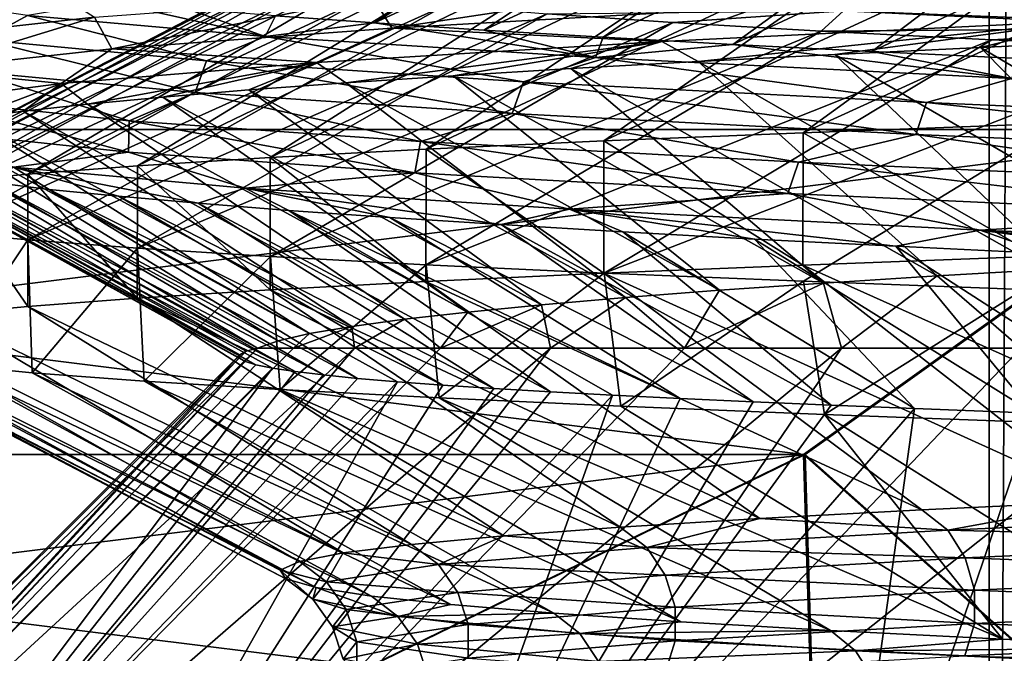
# Model space of a CAD drawing. Header units: metres. Extents: x -206 to 75, y -104 to 104.
# Tile 489 of 656: x -12.77 to -10.52, y -66.2 to -64.75. Entities that reach past the tile are written whole.
import ezdxf

# ---------------------------------------------------------------- set-up
doc = ezdxf.new("R2010")
doc.units = ezdxf.units.M
doc.layers.add('solid_01_1-CONSUMER_THERM_B_125288', color=7, linetype='CONTINUOUS')

msp = doc.modelspace()

# ---------------------------------------------------------------- linework, layer by layer
at = {"layer": 'solid_01_1-CONSUMER_THERM_B_125288'}
for points in [[(-27.776106, 66.214066), (28.050987, 67.836098), (-27.757145, -66.232315)], [(28.050987, 67.836098), (-27.757065, -66.785934), (-27.757145, -66.232315)], [(28.050987, 67.836098), (27.851068, 67.319839), (-27.757065, -66.785934)], [(27.851068, 67.319839), (27.74942, 66.775635), (-27.757065, -66.785934)], [(27.74942, 66.775635), (-28.058632, -67.846397), (-27.858715, -67.330139)], [(27.74942, 66.775635), (27.749498, 66.222015), (-28.058632, -67.846397)], [(27.74942, 66.775635), (-27.858715, -67.330139), (-27.757065, -66.785934)], [(27.749498, 66.222015), (27.768459, -66.224365), (-28.058632, -67.846397)], [(-18.213459, -45.817539, 1.5), (-19.476553, -45.904934, 1.5), (69.506912, -74.995201, 1.5)], [(37.092922, -58.218811, 1.5), (-18.213459, -45.817539, 1.5), (69.506912, -74.995201, 1.5)], [(-19.476553, -45.904934, 1.5), (-20.110367, -46.015713, 1.5), (69.506912, -74.995201, 1.5)], [(-20.110367, -46.015713, 1.5), (-20.738798, -46.171688, 1.5), (69.506912, -74.995201, 1.5)], [(-20.738798, -46.171688, 1.5), (-21.356617, -46.372227, 1.5), (69.506912, -74.995201, 1.5)], [(-21.356617, -46.372227, 1.5), (-21.958729, -46.615906, 1.5), (69.506912, -74.995201, 1.5)], [(-21.958729, -46.615906, 1.5), (-22.540312, -46.900536, 1.5), (69.506912, -74.995201, 1.5)], [(-22.540312, -46.900536, 1.5), (-23.096958, -47.223244, 1.5), (69.506912, -74.995201, 1.5)], [(-23.096958, -47.223244, 1.5), (-24.120508, -47.968487, 1.5), (69.506912, -74.995201, 1.5)], [(-24.120508, -47.968487, 1.5), (-33.833458, -56.120991, 1.5), (69.506912, -74.995201, 1.5)], [(-16.914755, -50.999844, 22.799248), (-9.934341, -50.99984, 10.704712), (-9.934357, -65.000008, 10.704728)], [(-16.914755, -50.999844, 22.799248), (-9.934357, -65.000008, 10.704728), (-16.914745, -65.000008, 22.799221)], [(-16.914244, -65.000008, 26.205753), (-9.930285, -50.99984, 38.29821), (-16.914253, -50.999844, 26.205725)], [(-16.914244, -65.000008, 26.205753), (-9.930301, -65.000008, 38.298191), (-9.930285, -50.99984, 38.29821)], [(-10.55, -72, 24.5), (-10.55, -53.385639, 24.5), (-10.451737, -53.385639, 25.936554)], [(-10.451715, -72, 23.063284), (-10.451737, -53.385639, 23.063446), (-10.55, -53.385639, 24.5)], [(-10.55, -72, 24.5), (-10.451715, -72, 23.063284), (-10.55, -53.385639, 24.5)], [(-10.451713, -72, 25.936741), (-10.55, -72, 24.5), (-10.451737, -53.385639, 25.936554)], [(-33.833458, -56.120991, 1.5), (-35.386375, -57.270309, 1.5), (69.506912, -74.995201, 1.5)], [(-35.386375, -57.270309, 1.5), (-37.08342, -58.229198, 1.5), (69.506912, -74.995201, 1.5)], [(-37.08342, -58.229198, 1.5), (-37.97641, -58.629772, 1.5), (69.506912, -74.995201, 1.5)], [(-37.97641, -58.629772, 1.5), (-38.893284, -58.974602, 1.5), (69.506912, -74.995201, 1.5)], [(-38.893284, -58.974602, 1.5), (-39.829464, -59.261909, 1.5), (69.506912, -74.995201, 1.5)], [(-39.829464, -59.261909, 1.5), (-40.780582, -59.490482, 1.5), (69.506912, -74.995201, 1.5)], [(-40.780582, -59.490482, 1.5), (-42.714619, -59.769093, 1.5), (69.506912, -74.995201, 1.5)], [(-45.645618, -59.735092, 1.5), (-65.493088, -75.014526, 1.5), (69.506912, -74.995201, 1.5)], [(-44.669605, -59.806938, 1.5), (-45.645618, -59.735092, 1.5), (69.506912, -74.995201, 1.5)], [(-42.714619, -59.769093, 1.5), (-44.669605, -59.806938, 1.5), (69.506912, -74.995201, 1.5)], [(-12.183016, -64.739456, 19.656694), (-11.956673, -64.755753, 19.123144), (-11.279807, -64.32531, 19.722046)], [(-11.956673, -64.755753, 19.123144), (-11.055564, -64.341957, 19.223885), (-11.279807, -64.32531, 19.722046)], [(-11.956673, -64.755753, 19.123144), (-11.706681, -64.772102, 18.599499), (-11.055564, -64.341957, 19.223885)], [(-11.706681, -64.772102, 18.599499), (-10.809335, -64.358543, 18.736219), (-11.055564, -64.341957, 19.223885)], [(-11.706681, -64.772102, 18.599499), (-11.433378, -64.788483, 18.086515), (-10.809335, -64.358543, 18.736219)], [(-11.433378, -64.788483, 18.086515), (-10.541609, -64.375015, 18.260019), (-10.809335, -64.358543, 18.736219)], [(-11.433378, -64.788483, 18.086515), (-11.137064, -64.804855, 17.585009), (-10.541609, -64.375015, 18.260019)], [(-11.137064, -64.804855, 17.585009), (-10.25292, -64.391357, 17.796232), (-10.541609, -64.375015, 18.260019)], [(-11.137064, -64.804855, 17.585009), (-10.818733, -64.821167, 17.096809), (-10.25292, -64.391357, 17.796232)], [(-10.818733, -64.821167, 17.096809), (-9.943841, -64.407547, 17.345779), (-10.25292, -64.391357, 17.796232)], [(-10.818733, -64.821167, 17.096809), (-10.47965, -64.837387, 16.623793), (-9.943841, -64.407547, 17.345779)], [(-9.775155, -64.458878, 31.756763), (-10.975793, -65.007141, 31.832937), (-10.472658, -64.988228, 32.535137)], [(-9.775155, -64.458878, 31.756763), (-10.248374, -64.47863, 31.071617), (-10.975793, -65.007141, 31.832937)], [(-10.248374, -64.47863, 31.071617), (-11.431878, -65.025925, 31.099405), (-10.975793, -65.007141, 31.832937)], [(-10.248374, -64.47863, 31.071617), (-10.673698, -64.498375, 30.356047), (-11.431878, -65.025925, 31.099405)], [(-10.673698, -64.498375, 30.356047), (-11.838749, -65.044708, 30.338152), (-11.431878, -65.025925, 31.099405)], [(-10.673698, -64.498375, 30.356047), (-11.048947, -64.51812, 29.613194), (-11.838749, -65.044708, 30.338152)], [(-11.048947, -64.51812, 29.613194), (-12.195124, -65.063667, 29.55163), (-11.838749, -65.044708, 30.338152)], [(-11.048947, -64.51812, 29.613194), (-11.372289, -64.537865, 28.846231), (-12.195124, -65.063667, 29.55163)], [(-11.372289, -64.537865, 28.846231), (-12.499412, -65.082695, 28.743195), (-12.195124, -65.063667, 29.55163)], [(-11.372289, -64.537865, 28.846231), (-11.642543, -64.55761, 28.05884), (-12.499412, -65.082695, 28.743195)], [(-11.858575, -64.577354, 27.254955), (-12.946313, -65.120422, 27.075457), (-12.750171, -65.101624, 27.916597)], [(-11.858575, -64.577354, 27.254955), (-12.019314, -64.597099, 26.438452), (-12.946313, -65.120422, 27.075457)], [(-11.642543, -64.55761, 28.05884), (-12.750171, -65.101624, 27.916597), (-12.499412, -65.082695, 28.743195)], [(-11.642543, -64.55761, 28.05884), (-11.858575, -64.577354, 27.254955), (-12.750171, -65.101624, 27.916597)], [(-12.019314, -64.597099, 26.438452), (-13.086965, -65.139183, 26.223761), (-12.946313, -65.120422, 27.075457)], [(-12.019314, -64.597099, 26.438452), (-12.123742, -64.616837, 25.612967), (-13.086965, -65.139183, 26.223761)], [(-12.123742, -64.616837, 25.612967), (-13.171712, -65.158134, 25.36371), (-13.086965, -65.139183, 26.223761)], [(-12.123742, -64.616837, 25.612967), (-12.171225, -64.636581, 24.78212), (-13.171712, -65.158134, 25.36371)], [(-12.171225, -64.636581, 24.78212), (-13.2, -65.176987, 24.5), (-13.171712, -65.158134, 25.36371)], [(-12.171225, -64.636581, 24.78212), (-12.161883, -64.656326, 23.949879), (-13.2, -65.176987, 24.5)], [(-12.161883, -64.656326, 23.949879), (-13.171736, -65.196129, 23.636644), (-13.2, -65.176987, 24.5)], [(-12.161883, -64.656326, 23.949879), (-12.095973, -64.676064, 23.120392), (-13.171736, -65.196129, 23.636644)], [(-11.916974, -64.767601, 30.228382), (-11.961585, -64.695259, 30.187523), (-11.127092, -64.647835, 31.686142)], [(-11.079096, -64.720253, 31.718685), (-11.916974, -64.767601, 30.228382), (-11.127092, -64.647835, 31.686142)], [(-12.095973, -64.676064, 23.120392), (-13.087011, -65.214958, 22.776592), (-13.171736, -65.196129, 23.636644)], [(-12.095973, -64.676064, 23.120392), (-11.97378, -64.695793, 22.297625), (-13.087011, -65.214958, 22.776592)], [(-13.022166, -64.790108, 26.933485), (-13.083109, -64.723656, 26.568638), (-12.701185, -64.675781, 28.256207)], [(-12.597567, -64.742683, 28.594593), (-13.022166, -64.790108, 26.933485), (-12.701185, -64.675781, 28.256207)], [(-10.315783, -64.750008, 32.705399), (-11.079096, -64.720253, 31.718685), (-10.056873, -64.672905, 33.08831)], [(-11.97378, -64.695793, 22.297625), (-12.946324, -65.233727, 21.924599), (-13.087011, -65.214958, 22.776592)], [(-12.852861, -64.794624, 21.410269), (-12.750525, -64.73893, 21.191118), (-13.072437, -64.690804, 22.891539)], [(-11.97378, -64.695793, 22.297625), (-11.795547, -64.715523, 21.48525), (-12.946324, -65.233727, 21.924599)], [(-12.750525, -64.73893, 21.191118), (-12.207048, -64.787064, 19.548649), (-12.56344, -64.707153, 20.751272)], [(-12.557716, -64.814949, 28.643373), (-12.597567, -64.742683, 28.594593), (-11.961585, -64.695259, 30.187523)], [(-12.207048, -64.787064, 19.548649), (-12.385469, -64.723267, 20.199659), (-12.56344, -64.707153, 20.751272)], [(-11.916974, -64.767601, 30.228382), (-12.557716, -64.814949, 28.643373), (-11.961585, -64.695259, 30.187523)], [(-10.020303, -64.704254, 17.77516), (-10.057866, -64.767647, 17.74995), (-10.883624, -64.728172, 19.183678)], [(-11.795547, -64.715523, 21.48525), (-12.750051, -65.252625, 21.082956), (-12.946324, -65.233727, 21.924599)], [(-11.795547, -64.715523, 21.48525), (-11.561915, -64.73526, 20.686859), (-12.750051, -65.252625, 21.082956)], [(-11.561915, -64.73526, 20.686859), (-12.499266, -65.27166, 20.256374), (-12.750051, -65.252625, 21.082956)], [(-11.561915, -64.73526, 20.686859), (-11.274357, -64.754997, 19.906216), (-12.499266, -65.27166, 20.256374)], [(-12.207048, -64.787064, 19.548649), (-12.183016, -64.739456, 19.656694), (-12.385469, -64.723267, 20.199659)], [(-11.298823, -64.798027, 31.284571), (-11.916974, -64.767601, 30.228382), (-11.079096, -64.720253, 31.718685)], [(-10.883624, -64.728172, 19.183678), (-11.274357, -64.754997, 19.906216), (-11.561915, -64.73526, 20.686859)], [(-10.315783, -64.750008, 32.705399), (-11.298823, -64.798027, 31.284571), (-11.079096, -64.720253, 31.718685)], [(-10.883624, -64.728172, 19.183678), (-10.934499, -64.774719, 19.147161), (-11.274357, -64.754997, 19.906216)], [(-10.883624, -64.728172, 19.183678), (-10.057866, -64.767647, 17.74995), (-10.934499, -64.774719, 19.147161)], [(-12.988532, -64.862305, 26.989622), (-13.022166, -64.790108, 26.933485), (-12.597567, -64.742683, 28.594593)], [(-12.557716, -64.814949, 28.643373), (-12.988532, -64.862305, 26.989622), (-12.597567, -64.742683, 28.594593)], [(-12.340952, -64.842499, 19.760839), (-12.750525, -64.73893, 21.191118), (-12.852861, -64.794624, 21.410269)], [(-12.340952, -64.842499, 19.760839), (-12.207048, -64.787064, 19.548649), (-12.750525, -64.73893, 21.191118)], [(-11.274357, -64.754997, 19.906216), (-12.194917, -65.290634, 19.44787), (-12.499266, -65.27166, 20.256374)], [(-12.207048, -64.787064, 19.548649), (-11.956673, -64.755753, 19.123144), (-12.183016, -64.739456, 19.656694)], [(-12.207048, -64.787064, 19.548649), (-11.450936, -64.83519, 17.991995), (-11.956673, -64.755753, 19.123144)], [(-11.274357, -64.754997, 19.906216), (-10.934499, -64.774719, 19.147161), (-12.194917, -65.290634, 19.44787)], [(-11.450936, -64.83519, 17.991995), (-11.706681, -64.772102, 18.599499), (-11.956673, -64.755753, 19.123144)], [(-10.315783, -64.750008, 32.705399), (-11.21571, -64.844185, 31.30784), (-11.298823, -64.798027, 31.284571)], [(-10.315783, -64.750008, 32.705399), (-10.902991, -64.82795, 31.798904), (-11.21571, -64.844185, 31.30784)], [(-10.315783, -64.750008, 32.705399), (-10.569786, -64.811676, 32.274307), (-10.902991, -64.82795, 31.798904)], [(-10.315783, -64.750008, 32.705399), (-10.216289, -64.795403, 32.733562), (-10.569786, -64.811676, 32.274307)], [(-12.089156, -64.846046, 29.74758), (-12.557716, -64.814949, 28.643373), (-11.916974, -64.767601, 30.228382)], [(-10.934499, -64.774719, 19.147161), (-11.838253, -65.309486, 18.660841), (-12.194917, -65.290634, 19.44787)], [(-11.298823, -64.798027, 31.284571), (-12.089156, -64.846046, 29.74758), (-11.916974, -64.767601, 30.228382)], [(-10.934499, -64.774719, 19.147161), (-10.543911, -64.794441, 18.413282), (-11.838253, -65.309486, 18.660841)], [(-11.450936, -64.83519, 17.991995), (-11.433378, -64.788483, 18.086515), (-11.706681, -64.772102, 18.599499)], [(-10.057866, -64.767647, 17.74995), (-10.543911, -64.794441, 18.413282), (-10.934499, -64.774719, 19.147161)], [(-10.057866, -64.767647, 17.74995), (-10.104017, -64.814163, 17.707928), (-10.543911, -64.794441, 18.413282)], [(-12.852861, -64.794624, 21.410269), (-12.879288, -64.867264, 21.409065), (-12.367074, -64.915131, 19.756376)], [(-12.340952, -64.842499, 19.760839), (-12.852861, -64.794624, 21.410269), (-12.367074, -64.915131, 19.756376)], [(-11.615914, -64.890373, 18.192932), (-12.207048, -64.787064, 19.548649), (-12.340952, -64.842499, 19.760839)], [(-11.615914, -64.890373, 18.192932), (-11.450936, -64.83519, 17.991995), (-12.207048, -64.787064, 19.548649)], [(-11.298823, -64.798027, 31.284571), (-12.022314, -64.892914, 29.753078), (-12.089156, -64.846046, 29.74758)], [(-11.298823, -64.798027, 31.284571), (-11.776437, -64.876663, 30.283125), (-12.022314, -64.892914, 29.753078)], [(-10.543911, -64.794441, 18.413282), (-11.431067, -65.328255, 17.899187), (-11.838253, -65.309486, 18.660841)], [(-11.298823, -64.798027, 31.284571), (-11.50713, -64.860413, 30.802195), (-11.776437, -64.876663, 30.283125)], [(-11.298823, -64.798027, 31.284571), (-11.21571, -64.844185, 31.30784), (-11.50713, -64.860413, 30.802195)], [(-11.450936, -64.83519, 17.991995), (-11.137064, -64.804855, 17.585009), (-11.433378, -64.788483, 18.086515)], [(-10.543911, -64.794441, 18.413282), (-10.104017, -64.814163, 17.707928), (-11.431067, -65.328255, 17.899187)], [(-9.762921, -65.286118, 31.899204), (-10.569786, -64.811676, 32.274307), (-10.216289, -64.795403, 32.733562)], [(-12.67348, -64.894073, 28.121428), (-12.988532, -64.862305, 26.989622), (-12.557716, -64.814949, 28.643373)], [(-12.089156, -64.846046, 29.74758), (-12.67348, -64.894073, 28.121428), (-12.557716, -64.814949, 28.643373)], [(-11.450936, -64.83519, 17.991995), (-10.498528, -64.883316, 16.546528), (-11.137064, -64.804855, 17.585009)], [(-10.104017, -64.814163, 17.707928), (-10.974688, -65.347122, 17.165409), (-11.431067, -65.328255, 17.899187)], [(-10.498528, -64.883316, 16.546528), (-10.818733, -64.821167, 17.096809), (-11.137064, -64.804855, 17.585009)], [(-10.104017, -64.814163, 17.707928), (-10.471517, -65.366142, 16.463375), (-10.974688, -65.347122, 17.165409)], [(-10.085701, -65.302467, 31.452805), (-10.902991, -64.82795, 31.798904), (-10.569786, -64.811676, 32.274307)], [(-10.498528, -64.883316, 16.546528), (-10.47965, -64.837387, 16.623793), (-10.818733, -64.821167, 17.096809)], [(-9.762921, -65.286118, 31.899204), (-10.085701, -65.302467, 31.452805), (-10.569786, -64.811676, 32.274307)], [(-12.089156, -64.846046, 29.74758), (-12.613488, -64.941628, 28.113087), (-12.67348, -64.894073, 28.121428)], [(-12.089156, -64.846046, 29.74758), (-12.441101, -64.925415, 28.667013), (-12.613488, -64.941628, 28.113087)], [(-12.089156, -64.846046, 29.74758), (-12.24404, -64.909172, 29.213837), (-12.441101, -64.925415, 28.667013)], [(-12.340952, -64.842499, 19.760839), (-12.367074, -64.915131, 19.756376), (-11.641323, -64.962997, 18.185274)], [(-11.615914, -64.890373, 18.192932), (-12.340952, -64.842499, 19.760839), (-11.641323, -64.962997, 18.185274)], [(-12.089156, -64.846046, 29.74758), (-12.022314, -64.892914, 29.753078), (-12.24404, -64.909172, 29.213837)], [(-10.693511, -64.938248, 16.731739), (-11.450936, -64.83519, 17.991995), (-11.615914, -64.890373, 18.192932)], [(-10.669469, -65.334991, 30.518747), (-11.50713, -64.860413, 30.802195), (-11.21571, -64.844185, 31.30784)], [(-10.693511, -64.938248, 16.731739), (-10.498528, -64.883316, 16.546528), (-11.450936, -64.83519, 17.991995)], [(-10.388088, -65.318741, 30.992342), (-11.21571, -64.844185, 31.30784), (-10.902991, -64.82795, 31.798904)], [(-10.388088, -65.318741, 30.992342), (-10.669469, -65.334991, 30.518747), (-11.21571, -64.844185, 31.30784)], [(-10.085701, -65.302467, 31.452805), (-10.388088, -65.318741, 30.992342), (-10.902991, -64.82795, 31.798904)], [(-12.67348, -64.894073, 28.121428), (-13.038634, -64.942093, 26.43314), (-12.988532, -64.862305, 26.989622)], [(-12.971678, -64.932381, 21.816969), (-12.517774, -64.979805, 20.163614), (-12.879288, -64.867264, 21.409065)], [(-12.517774, -64.979805, 20.163614), (-12.367074, -64.915131, 19.756376), (-12.879288, -64.867264, 21.409065)], [(-10.929274, -65.351311, 30.03298), (-11.776437, -64.876663, 30.283125), (-11.50713, -64.860413, 30.802195)], [(-10.669469, -65.334991, 30.518747), (-10.929274, -65.351311, 30.03298), (-11.50713, -64.860413, 30.802195)], [(-11.382096, -65.38427, 29.028885), (-12.24404, -64.909172, 29.213837), (-12.022314, -64.892914, 29.753078)], [(-11.166976, -65.367737, 29.536026), (-12.022314, -64.892914, 29.753078), (-11.776437, -64.876663, 30.283125)], [(-11.166976, -65.367737, 29.536026), (-11.382096, -65.38427, 29.028885), (-12.022314, -64.892914, 29.753078)], [(-10.929274, -65.351311, 30.03298), (-11.166976, -65.367737, 29.536026), (-11.776437, -64.876663, 30.283125)], [(-11.615914, -64.890373, 18.192932), (-11.641323, -64.962997, 18.185274), (-10.71781, -65.010872, 16.720993)], [(-10.693511, -64.938248, 16.731739), (-11.615914, -64.890373, 18.192932), (-10.71781, -65.010872, 16.720993)], [(-9.590255, -64.986122, 15.402191), (-10.498528, -64.883316, 16.546528), (-10.693511, -64.938248, 16.731739)], [(-12.67348, -64.894073, 28.121428), (-12.883583, -64.973938, 26.985649), (-13.038634, -64.942093, 26.43314)], [(-12.67348, -64.894073, 28.121428), (-12.761086, -64.957802, 27.552444), (-12.883583, -64.973938, 26.985649)], [(-12.67348, -64.894073, 28.121428), (-12.613488, -64.941628, 28.113087), (-12.761086, -64.957802, 27.552444)], [(-12.517774, -64.979805, 20.163614), (-11.851333, -65.027229, 18.583813), (-12.367074, -64.915131, 19.756376)], [(-11.5742, -65.400909, 28.512581), (-12.441101, -64.925415, 28.667013), (-12.24404, -64.909172, 29.213837)], [(-11.851333, -65.027229, 18.583813), (-11.641323, -64.962997, 18.185274), (-12.367074, -64.915131, 19.756376)], [(-11.382096, -65.38427, 29.028885), (-11.5742, -65.400909, 28.512581), (-12.24404, -64.909172, 29.213837)], [(-12.519802, -65.051704, 20.239141), (-12.517774, -64.979805, 20.163614), (-12.971678, -64.932381, 21.816969)], [(-12.963322, -65.004356, 21.889549), (-12.519802, -65.051704, 20.239141), (-12.971678, -64.932381, 21.816969)], [(-11.742896, -65.417587, 27.988167), (-12.613488, -64.941628, 28.113087), (-12.441101, -64.925415, 28.667013)], [(-11.5742, -65.400909, 28.512581), (-11.742896, -65.417587, 27.988167), (-12.441101, -64.925415, 28.667013)], [(-10.693511, -64.938248, 16.731739), (-10.71781, -65.010872, 16.720993), (-9.613075, -65.058739, 15.388506)], [(-9.590255, -64.986122, 15.402191), (-10.693511, -64.938248, 16.731739), (-9.613075, -65.058739, 15.388506)], [(-12.008754, -65.450729, 26.919247), (-12.883583, -64.973938, 26.985649), (-12.761086, -64.957802, 27.552444)], [(-11.887845, -65.434219, 27.456697), (-12.761086, -64.957802, 27.552444), (-12.613488, -64.941628, 28.113087)], [(-11.887845, -65.434219, 27.456697), (-12.008754, -65.450729, 26.919247), (-12.761086, -64.957802, 27.552444)], [(-11.742896, -65.417587, 27.988167), (-11.887845, -65.434219, 27.456697), (-12.613488, -64.941628, 28.113087)], [(-12.105424, -65.467033, 26.376604), (-12.980732, -64.990089, 26.413258), (-12.883583, -64.973938, 26.985649)], [(-12.008754, -65.450729, 26.919247), (-12.105424, -65.467033, 26.376604), (-12.883583, -64.973938, 26.985649)], [(-12.519802, -65.051704, 20.239141), (-11.864361, -65.09906, 18.660828), (-12.517774, -64.979805, 20.163614)], [(-11.864361, -65.09906, 18.660828), (-11.851333, -65.027229, 18.583813), (-12.517774, -64.979805, 20.163614)], [(-11.851333, -65.027229, 18.583813), (-10.986539, -65.074654, 17.102495), (-11.641323, -64.962997, 18.185274)], [(-10.986539, -65.074654, 17.102495), (-10.71781, -65.010872, 16.720993), (-11.641323, -64.962997, 18.185274)], [(-10.974968, -65.74382, 12.50773), (-16.914745, -65.000008, 22.799221), (-9.934357, -65.000008, 10.704728)], [(-15.874134, -65.743828, 20.996218), (-16.914745, -65.000008, 22.799221), (-10.974968, -65.74382, 12.50773)], [(-16.914244, -65.000008, 26.205753), (-15.873104, -65.743828, 28.00845), (-9.930301, -65.000008, 38.298191)], [(-15.873104, -65.743828, 28.00845), (-10.971442, -65.74382, 36.495495), (-9.930301, -65.000008, 38.298191)], [(-12.177416, -65.483414, 25.831722), (-13.052422, -65.006279, 25.836067), (-12.980732, -64.990089, 26.413258)], [(-12.105424, -65.467033, 26.376604), (-12.177416, -65.483414, 25.831722), (-12.980732, -64.990089, 26.413258)], [(-12.782616, -65.086159, 21.284737), (-12.519802, -65.051704, 20.239141), (-12.963322, -65.004356, 21.889549)], [(-10.47346, -65.291199, 32.534092), (-10.472658, -64.988228, 32.535137), (-10.975793, -65.007141, 31.832937)], [(-10.974968, -65.74382, 12.50773), (-9.934357, -65.000008, 10.704728), (-9.563209, -66.999992, 12.943786)], [(-9.55983, -66.999992, 36.05901), (-9.930301, -65.000008, 38.298191), (-10.971442, -65.74382, 36.495495)], [(-12.25077, -65.507095, 24.894474), (-13.118847, -65.038879, 24.67145), (-13.098511, -65.022537, 25.255108)], [(-12.224739, -65.499992, 25.286566), (-13.098511, -65.022537, 25.255108), (-13.052422, -65.006279, 25.836067)], [(-12.224739, -65.499992, 25.286566), (-12.25077, -65.507095, 24.894474), (-13.098511, -65.022537, 25.255108)], [(-12.177416, -65.483414, 25.831722), (-12.224739, -65.499992, 25.286566), (-13.052422, -65.006279, 25.836067)], [(-11.864361, -65.09906, 18.660828), (-11.010823, -65.146408, 17.179468), (-11.851333, -65.027229, 18.583813)], [(-11.010823, -65.146408, 17.179468), (-10.986539, -65.074654, 17.102495), (-11.851333, -65.027229, 18.583813)], [(-11.432165, -65.328781, 31.098909), (-11.431878, -65.025925, 31.099405), (-11.838749, -65.044708, 30.338152)], [(-10.976173, -65.310005, 31.832367), (-11.431878, -65.025925, 31.099405), (-11.432165, -65.328781, 31.098909)], [(-10.976173, -65.310005, 31.832367), (-10.975793, -65.007141, 31.832937), (-11.431878, -65.025925, 31.099405)], [(-10.986539, -65.074654, 17.102495), (-9.939478, -65.122078, 15.743948), (-10.71781, -65.010872, 16.720993)], [(-10.47346, -65.291199, 32.534092), (-10.975793, -65.007141, 31.832937), (-10.976173, -65.310005, 31.832367)], [(-9.939478, -65.122078, 15.743948), (-9.613075, -65.058739, 15.388506), (-10.71781, -65.010872, 16.720993)], [(-13.11333, -65.05526, 24.087013), (-13.118847, -65.038879, 24.67145), (-12.26515, -65.515129, 24.501802)], [(-12.25077, -65.507095, 24.894474), (-12.26515, -65.515129, 24.501802), (-13.118847, -65.038879, 24.67145)], [(-11.839279, -65.347664, 30.337078), (-11.838749, -65.044708, 30.338152), (-12.195124, -65.063667, 29.55163)], [(-11.432165, -65.328781, 31.098909), (-11.838749, -65.044708, 30.338152), (-11.839279, -65.347664, 30.337078)], [(-13.11333, -65.05526, 24.087013), (-12.26515, -65.515129, 24.501802), (-12.266069, -65.522614, 24.09848)], [(-13.11333, -65.05526, 24.087013), (-12.266069, -65.522614, 24.09848), (-12.253867, -65.530251, 23.695147)], [(-13.081964, -65.071663, 23.50341), (-13.11333, -65.05526, 24.087013), (-12.253867, -65.530251, 23.695147)], [(-13.081964, -65.071663, 23.50341), (-12.253867, -65.530251, 23.695147), (-12.22858, -65.538055, 23.292225)], [(-13.024846, -65.088058, 22.922365), (-13.081964, -65.071663, 23.50341), (-12.22858, -65.538055, 23.292225)], [(-12.782616, -65.086159, 21.284737), (-12.25272, -65.134186, 19.640701), (-12.519802, -65.051704, 20.239141)], [(-12.25272, -65.134186, 19.640701), (-11.864361, -65.09906, 18.660828), (-12.519802, -65.051704, 20.239141)], [(-12.195726, -65.366669, 29.550175), (-12.195124, -65.063667, 29.55163), (-12.499412, -65.082695, 28.743195)], [(-11.839279, -65.347664, 30.337078), (-12.195124, -65.063667, 29.55163), (-12.195726, -65.366669, 29.550175)], [(-13.024846, -65.088058, 22.922365), (-12.22858, -65.538055, 23.292225), (-12.190119, -65.545937, 22.890146)], [(-13.024846, -65.088058, 22.922365), (-12.190119, -65.545937, 22.890146), (-12.138416, -65.553795, 22.489338)], [(-12.942186, -65.104385, 22.345165), (-13.024846, -65.088058, 22.922365), (-12.138416, -65.553795, 22.489338)], [(-12.782616, -65.086159, 21.284737), (-12.834163, -65.120613, 21.772974), (-12.700984, -65.136688, 21.206919)], [(-12.782616, -65.086159, 21.284737), (-12.700984, -65.136688, 21.206919), (-12.54285, -65.152679, 20.647919)], [(-12.782616, -65.086159, 21.284737), (-12.54285, -65.152679, 20.647919), (-12.360049, -65.168701, 20.096746)], [(-12.782616, -65.086159, 21.284737), (-12.360049, -65.168701, 20.096746), (-12.25272, -65.134186, 19.640701)], [(-12.499781, -65.385674, 28.742107), (-12.499412, -65.082695, 28.743195), (-12.750171, -65.101624, 27.916597)], [(-12.195726, -65.366669, 29.550175), (-12.499412, -65.082695, 28.743195), (-12.499781, -65.385674, 28.742107)], [(-11.010823, -65.146408, 17.179468), (-9.975173, -65.193756, 15.819197), (-10.986539, -65.074654, 17.102495)], [(-9.975173, -65.193756, 15.819197), (-9.939478, -65.122078, 15.743948), (-10.986539, -65.074654, 17.102495)], [(-12.750326, -65.404495, 27.916019), (-12.750171, -65.101624, 27.916597), (-12.946313, -65.120422, 27.075457)], [(-12.942186, -65.104385, 22.345165), (-12.138416, -65.553795, 22.489338), (-12.073528, -65.56163, 22.090296)], [(-12.834163, -65.120613, 21.772974), (-12.942186, -65.104385, 22.345165), (-12.073528, -65.56163, 22.090296)], [(-12.499781, -65.385674, 28.742107), (-12.750171, -65.101624, 27.916597), (-12.750326, -65.404495, 27.916019)], [(-12.25272, -65.134186, 19.640701), (-11.510141, -65.182205, 18.080626), (-11.864361, -65.09906, 18.660828)], [(-11.510141, -65.182205, 18.080626), (-11.010823, -65.146408, 17.179468), (-11.864361, -65.09906, 18.660828)], [(-12.750326, -65.404495, 27.916019), (-12.946313, -65.120422, 27.075457), (-12.946449, -65.423271, 27.074774)], [(-12.834163, -65.120613, 21.772974), (-12.073528, -65.56163, 22.090296), (-11.99549, -65.569405, 21.693499)], [(-12.700984, -65.136688, 21.206919), (-12.834163, -65.120613, 21.772974), (-11.99549, -65.569405, 21.693499)], [(-12.700984, -65.136688, 21.206919), (-11.99549, -65.569405, 21.693499), (-11.904408, -65.577126, 21.299423)], [(-12.700984, -65.136688, 21.206919), (-11.904408, -65.577126, 21.299423), (-11.800409, -65.584785, 20.908636)], [(-12.54285, -65.152679, 20.647919), (-12.700984, -65.136688, 21.206919), (-11.800409, -65.584785, 20.908636)], [(-12.25272, -65.134186, 19.640701), (-12.360049, -65.168701, 20.096746), (-12.152877, -65.184837, 19.554232)], [(-12.25272, -65.134186, 19.640701), (-12.152877, -65.184837, 19.554232), (-11.921649, -65.201118, 19.021036)], [(-12.25272, -65.134186, 19.640701), (-11.921649, -65.201118, 19.021036), (-11.666756, -65.217499, 18.497938)], [(-12.25272, -65.134186, 19.640701), (-11.666756, -65.217499, 18.497938), (-11.510141, -65.182205, 18.080626)], [(-12.54285, -65.152679, 20.647919), (-11.800409, -65.584785, 20.908636), (-11.683586, -65.592422, 20.521332)], [(-12.360049, -65.168701, 20.096746), (-12.54285, -65.152679, 20.647919), (-11.683586, -65.592422, 20.521332)], [(-11.510141, -65.182205, 18.080626), (-10.570985, -65.230232, 16.629774), (-11.010823, -65.146408, 17.179468)], [(-10.570985, -65.230232, 16.629774), (-9.975173, -65.193756, 15.819197), (-11.010823, -65.146408, 17.179468)], [(-12.360049, -65.168701, 20.096746), (-11.683586, -65.592422, 20.521332), (-11.554007, -65.600067, 20.137703)], [(-12.152877, -65.184837, 19.554232), (-12.360049, -65.168701, 20.096746), (-11.554007, -65.600067, 20.137703)], [(-12.152877, -65.184837, 19.554232), (-11.554007, -65.600067, 20.137703), (-11.411844, -65.607727, 19.758299)], [(-12.152877, -65.184837, 19.554232), (-11.411844, -65.607727, 19.758299), (-11.257284, -65.615417, 19.383591)], [(-11.921649, -65.201118, 19.021036), (-12.152877, -65.184837, 19.554232), (-11.257284, -65.615417, 19.383591)], [(-11.510141, -65.182205, 18.080626), (-11.666756, -65.217499, 18.497938), (-11.388557, -65.233963, 17.985811)], [(-11.510141, -65.182205, 18.080626), (-11.388557, -65.233963, 17.985811), (-11.087316, -65.250481, 17.485378)], [(-11.510141, -65.182205, 18.080626), (-11.087316, -65.250481, 17.485378), (-10.763995, -65.266945, 16.998455)], [(-11.510141, -65.182205, 18.080626), (-10.763995, -65.266945, 16.998455), (-10.570985, -65.230232, 16.629774)], [(-11.921649, -65.201118, 19.021036), (-11.257284, -65.615417, 19.383591), (-11.090466, -65.623146, 19.01395)], [(-11.666756, -65.217499, 18.497938), (-11.921649, -65.201118, 19.021036), (-11.090466, -65.623146, 19.01395)], [(-10.570985, -65.230232, 16.629774), (-9.45187, -65.278252, 15.313241), (-9.975173, -65.193756, 15.819197)], [(-11.666756, -65.217499, 18.497938), (-11.090466, -65.623146, 19.01395), (-10.911562, -65.630913, 18.649761)], [(-11.388557, -65.233963, 17.985811), (-11.666756, -65.217499, 18.497938), (-10.911562, -65.630913, 18.649761)], [(-10.570985, -65.230232, 16.629774), (-10.763995, -65.266945, 16.998455), (-10.41957, -65.283302, 16.526655)], [(-10.570985, -65.230232, 16.629774), (-10.41957, -65.283302, 16.526655), (-10.055639, -65.299423, 16.07201)], [(-10.570985, -65.230232, 16.629774), (-10.055639, -65.299423, 16.07201), (-9.673272, -65.315361, 15.635547)], [(-10.570985, -65.230232, 16.629774), (-9.673272, -65.315361, 15.635547), (-9.45187, -65.278252, 15.313241)], [(-12.940736, -65.537239, 21.896662), (-12.946324, -65.233727, 21.924599), (-12.750051, -65.252625, 21.082956)], [(-12.740164, -65.556435, 21.046274), (-12.940736, -65.537239, 21.896662), (-12.750051, -65.252625, 21.082956)], [(-12.740164, -65.556435, 21.046274), (-12.750051, -65.252625, 21.082956), (-12.499266, -65.27166, 20.256374)], [(-11.388557, -65.233963, 17.985811), (-10.911562, -65.630913, 18.649761), (-10.720744, -65.63871, 18.29143)], [(-11.087316, -65.250481, 17.485378), (-11.388557, -65.233963, 17.985811), (-10.720744, -65.63871, 18.29143)], [(-11.087316, -65.250481, 17.485378), (-10.720744, -65.63871, 18.29143), (-10.448125, -65.649155, 17.823456)], [(-10.763995, -65.266945, 16.998455), (-11.087316, -65.250481, 17.485378), (-10.448125, -65.649155, 17.823456)], [(-12.483933, -65.575668, 20.211479), (-12.740164, -65.556435, 21.046274), (-12.499266, -65.27166, 20.256374)], [(-12.483933, -65.575668, 20.211479), (-12.499266, -65.27166, 20.256374), (-12.194917, -65.290634, 19.44787)], [(-10.763995, -65.266945, 16.998455), (-10.448125, -65.649155, 17.823456), (-10.155103, -65.659599, 17.367506)], [(-10.41957, -65.283302, 16.526655), (-10.763995, -65.266945, 16.998455), (-10.155103, -65.659599, 17.367506)], [(-12.172976, -65.59478, 19.395233), (-12.483933, -65.575668, 20.211479), (-12.194917, -65.290634, 19.44787)], [(-12.172976, -65.59478, 19.395233), (-12.194917, -65.290634, 19.44787), (-11.838253, -65.309486, 18.660841)], [(-10.47346, -65.291199, 32.534092), (-10.976173, -65.310005, 31.832367), (-9.814225, -65.831024, 31.704494)], [(-11.808706, -65.613754, 18.601316), (-12.172976, -65.59478, 19.395233), (-11.838253, -65.309486, 18.660841)], [(-11.808706, -65.613754, 18.601316), (-11.838253, -65.309486, 18.660841), (-11.431067, -65.328255, 17.899187)], [(-10.976173, -65.310005, 31.832367), (-11.432165, -65.328781, 31.098909), (-10.283036, -65.850754, 31.017466)], [(-10.976173, -65.310005, 31.832367), (-10.283036, -65.850754, 31.017466), (-9.814225, -65.831024, 31.704494)], [(-10.477386, -65.499992, 30.847225), (-10.669469, -65.334991, 30.518747), (-10.388088, -65.318741, 30.992342)], [(-11.432165, -65.328781, 31.098909), (-11.839279, -65.347664, 30.337078), (-10.703918, -65.870483, 30.300013)], [(-11.392857, -65.63279, 17.833456), (-11.808706, -65.613754, 18.601316), (-11.431067, -65.328255, 17.899187)], [(-11.432165, -65.328781, 31.098909), (-10.703918, -65.870483, 30.300013), (-10.283036, -65.850754, 31.017466)], [(-11.392857, -65.63279, 17.833456), (-11.431067, -65.328255, 17.899187), (-10.974688, -65.347122, 17.165409)], [(-10.887998, -65.499992, 30.113768), (-10.929274, -65.351311, 30.03298), (-10.669469, -65.334991, 30.518747)], [(-10.477386, -65.499992, 30.847225), (-10.887998, -65.499992, 30.113768), (-10.669469, -65.334991, 30.518747)], [(-11.839279, -65.347664, 30.337078), (-12.195726, -65.366669, 29.550175), (-11.07496, -65.890213, 29.555811)], [(-11.839279, -65.347664, 30.337078), (-11.07496, -65.890213, 29.555811), (-10.703918, -65.870483, 30.300013)], [(-10.926973, -65.65197, 17.094513), (-11.392857, -65.63279, 17.833456), (-10.974688, -65.347122, 17.165409)], [(-11.247345, -65.499992, 29.353878), (-11.166976, -65.367737, 29.536026), (-10.929274, -65.351311, 30.03298)], [(-10.887998, -65.499992, 30.113768), (-11.247345, -65.499992, 29.353878), (-10.929274, -65.351311, 30.03298)], [(-10.926973, -65.65197, 17.094513), (-10.974688, -65.347122, 17.165409), (-10.471517, -65.366142, 16.463375)], [(-10.413421, -65.671204, 16.388239), (-10.926973, -65.65197, 17.094513), (-10.471517, -65.366142, 16.463375)], [(-12.499781, -65.385674, 28.742107), (-12.750326, -65.404495, 27.916019), (-11.660516, -65.929649, 28.000849)], [(-12.195726, -65.366669, 29.550175), (-12.499781, -65.385674, 28.742107), (-11.394387, -65.909935, 28.788342)], [(-12.499781, -65.385674, 28.742107), (-11.660516, -65.929649, 28.000849), (-11.394387, -65.909935, 28.788342)], [(-12.195726, -65.366669, 29.550175), (-11.394387, -65.909935, 28.788342), (-11.07496, -65.890213, 29.555811)], [(-11.553735, -65.499992, 28.571135), (-11.5742, -65.400909, 28.512581), (-11.382096, -65.38427, 29.028885)], [(-11.247345, -65.499992, 29.353878), (-11.553735, -65.499992, 28.571135), (-11.382096, -65.38427, 29.028885)], [(-11.247345, -65.499992, 29.353878), (-11.382096, -65.38427, 29.028885), (-11.166976, -65.367737, 29.536026)], [(-12.750326, -65.404495, 27.916019), (-12.946449, -65.423271, 27.074774), (-11.872026, -65.949371, 27.196817)], [(-12.750326, -65.404495, 27.916019), (-11.872026, -65.949371, 27.196817), (-11.660516, -65.929649, 28.000849)], [(-11.805724, -65.499992, 27.76922), (-11.742896, -65.417587, 27.988167), (-11.5742, -65.400909, 28.512581)], [(-11.553735, -65.499992, 28.571135), (-11.805724, -65.499992, 27.76922), (-11.5742, -65.400909, 28.512581)], [(-12.946449, -65.423271, 27.074774), (-13.087127, -65.442131, 26.22253), (-12.02824, -65.969093, 26.380264)], [(-12.946449, -65.423271, 27.074774), (-12.02824, -65.969093, 26.380264), (-11.872026, -65.949371, 27.196817)], [(-11.805724, -65.499992, 27.76922), (-11.887845, -65.434219, 27.456697), (-11.742896, -65.417587, 27.988167)], [(-13.087127, -65.442131, 26.22253), (-13.17177, -65.461121, 25.362827), (-12.128585, -65.988808, 25.555294)], [(-13.087127, -65.442131, 26.22253), (-12.128585, -65.988808, 25.555294), (-12.02824, -65.969093, 26.380264)], [(-12.142018, -65.499992, 26.12306), (-12.105424, -65.467033, 26.376604), (-12.008754, -65.450729, 26.919247)], [(-12.002127, -65.499992, 26.951914), (-12.142018, -65.499992, 26.12306), (-12.008754, -65.450729, 26.919247)], [(-12.002127, -65.499992, 26.951914), (-12.008754, -65.450729, 26.919247), (-11.887845, -65.434219, 27.456697)], [(-11.805724, -65.499992, 27.76922), (-12.002127, -65.499992, 26.951914), (-11.887845, -65.434219, 27.456697)], [(-13.17177, -65.461121, 25.362827), (-13.2, -65.480156, 24.5), (-12.172564, -66.008514, 24.725719)], [(-13.17177, -65.461121, 25.362827), (-12.172564, -66.008514, 24.725719), (-12.128585, -65.988808, 25.555294)], [(-12.142018, -65.499992, 26.12306), (-12.177416, -65.483414, 25.831722), (-12.105424, -65.467033, 26.376604)], [(-12.224739, -65.499992, 25.286566), (-13.63211, -66.999992, 26.296833), (-13.750018, -66.999992, 24.502022)], [(-12.224739, -65.499992, 25.286566), (-13.750018, -66.999992, 24.502022), (-12.25077, -65.507095, 24.894474)], [(-12.002127, -65.499992, 26.951914), (-13.280955, -66.999992, 28.060797), (-13.63211, -66.999992, 26.296833)], [(-12.142018, -65.499992, 26.12306), (-13.63211, -66.999992, 26.296833), (-12.224739, -65.499992, 25.286566)], [(-12.002127, -65.499992, 26.951914), (-13.63211, -66.999992, 26.296833), (-12.142018, -65.499992, 26.12306)], [(-11.553735, -65.499992, 28.571135), (-12.702577, -66.999992, 29.763794), (-13.280955, -66.999992, 28.060797)], [(-11.805724, -65.499992, 27.76922), (-13.280955, -66.999992, 28.060797), (-12.002127, -65.499992, 26.951914)], [(-11.553735, -65.499992, 28.571135), (-13.280955, -66.999992, 28.060797), (-11.805724, -65.499992, 27.76922)], [(-12.159669, -66.028221, 23.895166), (-13.2, -65.480156, 24.5), (-13.171111, -65.499214, 23.627171)], [(-12.159669, -66.028221, 23.895166), (-12.172564, -66.008514, 24.725719), (-13.2, -65.480156, 24.5)], [(-12.089872, -66.047928, 23.067343), (-13.171111, -65.499214, 23.627171), (-13.084521, -65.518196, 22.75779)], [(-12.089872, -66.047928, 23.067343), (-12.159669, -66.028221, 23.895166), (-13.171111, -65.499214, 23.627171)], [(-10.887998, -65.499992, 30.113768), (-11.906852, -66.999992, 31.376751), (-12.702577, -66.999992, 29.763794)], [(-11.247345, -65.499992, 29.353878), (-12.702577, -66.999992, 29.763794), (-11.553735, -65.499992, 28.571135)], [(-10.887998, -65.499992, 30.113768), (-12.702577, -66.999992, 29.763794), (-11.247345, -65.499992, 29.353878)], [(-12.142018, -65.499992, 26.12306), (-12.224739, -65.499992, 25.286566), (-12.177416, -65.483414, 25.831722)], [(-10.017442, -65.499992, 31.550797), (-10.907392, -66.999992, 32.872063), (-11.906852, -66.999992, 31.376751)], [(-10.477386, -65.499992, 30.847225), (-11.906852, -66.999992, 31.376751), (-10.887998, -65.499992, 30.113768)], [(-10.017442, -65.499992, 31.550797), (-11.906852, -66.999992, 31.376751), (-10.477386, -65.499992, 30.847225)], [(-8.958443, -65.499992, 32.855186), (-9.721299, -66.999992, 34.22414), (-10.907392, -66.999992, 32.872063)], [(-9.510332, -65.499992, 32.221169), (-10.907392, -66.999992, 32.872063), (-10.017442, -65.499992, 31.550797)], [(-8.958443, -65.499992, 32.855186), (-10.907392, -66.999992, 32.872063), (-9.510332, -65.499992, 32.221169)], [(-12.25077, -65.507095, 24.894474), (-13.750018, -66.999992, 24.502022), (-12.26515, -65.515129, 24.501802)], [(-12.26515, -65.515129, 24.501802), (-13.750018, -66.999992, 24.502022), (-13.632638, -66.999992, 22.707176)], [(-12.266069, -65.522614, 24.09848), (-12.26515, -65.515129, 24.501802), (-13.632638, -66.999992, 22.707176)], [(-12.253867, -65.530251, 23.695147), (-12.266069, -65.522614, 24.09848), (-13.632638, -66.999992, 22.707176)], [(-11.963853, -66.067642, 22.246086), (-13.084521, -65.518196, 22.75779), (-12.940736, -65.537239, 21.896662)], [(-11.963853, -66.067642, 22.246086), (-12.089872, -66.047928, 23.067343), (-13.084521, -65.518196, 22.75779)], [(-12.22858, -65.538055, 23.292225), (-12.253867, -65.530251, 23.695147), (-13.632638, -66.999992, 22.707176)], [(-12.190119, -65.545937, 22.890146), (-12.22858, -65.538055, 23.292225), (-13.632638, -66.999992, 22.707176)], [(-12.190119, -65.545937, 22.890146), (-13.632638, -66.999992, 22.707176), (-13.282001, -66.999992, 20.943108)], [(-12.138416, -65.553795, 22.489338), (-12.190119, -65.545937, 22.890146), (-13.282001, -66.999992, 20.943108)], [(-11.782353, -66.087349, 21.435255), (-12.940736, -65.537239, 21.896662), (-12.740164, -65.556435, 21.046274)], [(-11.782353, -66.087349, 21.435255), (-11.963853, -66.067642, 22.246086), (-12.940736, -65.537239, 21.896662)], [(-12.073528, -65.56163, 22.090296), (-12.138416, -65.553795, 22.489338), (-13.282001, -66.999992, 20.943108)], [(-11.99549, -65.569405, 21.693499), (-12.073528, -65.56163, 22.090296), (-13.282001, -66.999992, 20.943108)], [(-11.546129, -66.107056, 20.638725), (-12.740164, -65.556435, 21.046274), (-12.483933, -65.575668, 20.211479)], [(-11.546129, -66.107056, 20.638725), (-11.782353, -66.087349, 21.435255), (-12.740164, -65.556435, 21.046274)], [(-11.904408, -65.577126, 21.299423), (-11.99549, -65.569405, 21.693499), (-13.282001, -66.999992, 20.943108)], [(-11.904408, -65.577126, 21.299423), (-13.282001, -66.999992, 20.943108), (-12.704124, -66.999992, 19.239941)], [(-11.800409, -65.584785, 20.908636), (-11.904408, -65.577126, 21.299423), (-12.704124, -66.999992, 19.239941)], [(-11.683586, -65.592422, 20.521332), (-11.800409, -65.584785, 20.908636), (-12.704124, -66.999992, 19.239941)], [(-11.255967, -66.12677, 19.860352), (-12.483933, -65.575668, 20.211479), (-12.172976, -65.59478, 19.395233)], [(-11.255967, -66.12677, 19.860352), (-11.546129, -66.107056, 20.638725), (-12.483933, -65.575668, 20.211479)], [(-11.554007, -65.600067, 20.137703), (-11.683586, -65.592422, 20.521332), (-12.704124, -66.999992, 19.239941)], [(-11.411844, -65.607727, 19.758299), (-11.554007, -65.600067, 20.137703), (-12.704124, -66.999992, 19.239941)], [(-11.411844, -65.607727, 19.758299), (-12.704124, -66.999992, 19.239941), (-11.908873, -66.999992, 17.626749)], [(-10.913143, -66.146477, 19.103657), (-12.172976, -65.59478, 19.395233), (-11.808706, -65.613754, 18.601316)], [(-10.913143, -66.146477, 19.103657), (-11.255967, -66.12677, 19.860352), (-12.172976, -65.59478, 19.395233)], [(-11.257284, -65.615417, 19.383591), (-11.411844, -65.607727, 19.758299), (-11.908873, -66.999992, 17.626749)], [(-10.519466, -66.166183, 18.371809), (-11.808706, -65.613754, 18.601316), (-11.392857, -65.63279, 17.833456)], [(-10.519466, -66.166183, 18.371809), (-10.913143, -66.146477, 19.103657), (-11.808706, -65.613754, 18.601316)], [(-11.090466, -65.623146, 19.01395), (-11.257284, -65.615417, 19.383591), (-11.908873, -66.999992, 17.626749)], [(-10.911562, -65.630913, 18.649761), (-11.090466, -65.623146, 19.01395), (-11.908873, -66.999992, 17.626749)], [(-10.720744, -65.63871, 18.29143), (-10.911562, -65.630913, 18.649761), (-11.908873, -66.999992, 17.626749)], [(-10.519466, -66.166183, 18.371809), (-11.392857, -65.63279, 17.833456), (-10.926973, -65.65197, 17.094513)], [(-10.720744, -65.63871, 18.29143), (-11.908873, -66.999992, 17.626749), (-10.909852, -66.999992, 16.131144)], [(-10.076802, -66.185905, 17.6681), (-10.926973, -65.65197, 17.094513), (-10.413421, -65.671204, 16.388239)], [(-10.076802, -66.185905, 17.6681), (-10.519466, -66.166183, 18.371809), (-10.926973, -65.65197, 17.094513)], [(-10.448125, -65.649155, 17.823456), (-10.720744, -65.63871, 18.29143), (-10.909852, -66.999992, 16.131144)], [(-10.155103, -65.659599, 17.367506), (-10.448125, -65.649155, 17.823456), (-10.909852, -66.999992, 16.131144)], [(-9.842231, -65.669998, 16.924555), (-10.155103, -65.659599, 17.367506), (-10.909852, -66.999992, 16.131144)], [(-9.842231, -65.669998, 16.924555), (-10.909852, -66.999992, 16.131144), (-9.724157, -66.999992, 14.77872)], [(-15.874134, -65.743828, 20.996218), (-10.974968, -65.74382, 12.50773), (-11.968966, -66.228867, 14.229969)], [(-15.874134, -65.743828, 20.996218), (-11.968966, -66.228867, 14.229969), (-14.880137, -66.228874, 19.273979)], [(-15.873104, -65.743828, 28.00845), (-14.8786, -66.228874, 29.730396), (-10.971442, -65.74382, 36.495495)], [(-14.8786, -66.228874, 29.730396), (-11.965945, -66.228867, 34.773548), (-10.971442, -65.74382, 36.495495)], [(-11.968966, -66.228867, 14.229969), (-10.974968, -65.74382, 12.50773), (-10.936176, -66.999992, 14.233492)], [(-10.933175, -66.999992, 34.769703), (-10.971442, -65.74382, 36.495495), (-11.965945, -66.228867, 34.773548)], [(-10.974968, -65.74382, 12.50773), (-9.563209, -66.999992, 12.943786), (-10.936176, -66.999992, 14.233492)], [(-10.933175, -66.999992, 34.769703), (-9.55983, -66.999992, 36.05901), (-10.971442, -65.74382, 36.495495)], [(-10.644917, -65.916847, 30.278727), (-10.283036, -65.850754, 31.017466), (-10.703918, -65.870483, 30.300013)], [(-9.758407, -65.877373, 31.675732), (-10.283036, -65.850754, 31.017466), (-10.644917, -65.916847, 30.278727)], [(-10.644917, -65.916847, 30.278727), (-10.703918, -65.870483, 30.300013), (-11.07496, -65.890213, 29.555811)], [(-9.758407, -65.877373, 31.675732), (-10.644917, -65.916847, 30.278727), (-9.722036, -65.940826, 31.648987)], [(-11.33344, -65.956322, 28.77421), (-11.07496, -65.890213, 29.555811), (-11.394387, -65.909935, 28.788342)], [(-10.644917, -65.916847, 30.278727), (-11.07496, -65.890213, 29.555811), (-11.33344, -65.956322, 28.77421)], [(-11.810012, -65.995796, 27.189867), (-11.660516, -65.929649, 28.000849), (-11.872026, -65.949371, 27.196817)], [(-11.33344, -65.956322, 28.77421), (-11.660516, -65.929649, 28.000849), (-11.810012, -65.995796, 27.189867)], [(-11.33344, -65.956322, 28.77421), (-11.394387, -65.909935, 28.788342), (-11.660516, -65.929649, 28.000849)], [(-10.644917, -65.916847, 30.278727), (-11.33344, -65.956322, 28.77421), (-10.605243, -65.980301, 30.257191)], [(-10.644917, -65.916847, 30.278727), (-10.605243, -65.980301, 30.257191), (-9.722036, -65.940826, 31.648987)], [(-11.810012, -65.995796, 27.189867), (-11.872026, -65.949371, 27.196817), (-12.02824, -65.969093, 26.380264)], [(-9.722036, -65.940826, 31.648987), (-10.605243, -65.980301, 30.257191), (-9.702399, -66.014374, 31.634546)], [(-12.06634, -66.035263, 25.555231), (-12.02824, -65.969093, 26.380264), (-12.128585, -65.988808, 25.555294)], [(-11.810012, -65.995796, 27.189867), (-12.02824, -65.969093, 26.380264), (-12.06634, -66.035263, 25.555231)], [(-11.33344, -65.956322, 28.77421), (-11.810012, -65.995796, 27.189867), (-11.2912, -66.019775, 28.75828)], [(-11.33344, -65.956322, 28.77421), (-11.2912, -66.019775, 28.75828), (-10.605243, -65.980301, 30.257191)], [(-12.06634, -66.035263, 25.555231), (-12.128585, -65.988808, 25.555294), (-12.172564, -66.008514, 24.725719)], [(-11.810012, -65.995796, 27.189867), (-12.06634, -66.035263, 25.555231), (-11.765995, -66.059242, 27.179842)], [(-11.810012, -65.995796, 27.189867), (-11.765995, -66.059242, 27.179842), (-11.2912, -66.019775, 28.75828)], [(-10.605243, -65.980301, 30.257191), (-11.2912, -66.019775, 28.75828), (-10.583821, -66.053848, 30.245562)], [(-10.605243, -65.980301, 30.257191), (-10.583821, -66.053848, 30.245562), (-9.702399, -66.014374, 31.634546)], [(-12.09787, -66.074738, 23.901045), (-12.172564, -66.008514, 24.725719), (-12.159669, -66.028221, 23.895166)], [(-12.06634, -66.035263, 25.555231), (-12.172564, -66.008514, 24.725719), (-12.09787, -66.074738, 23.901045)], [(-11.2912, -66.019775, 28.75828), (-11.765995, -66.059242, 27.179842), (-11.268393, -66.093315, 28.749678)], [(-11.2912, -66.019775, 28.75828), (-11.268393, -66.093315, 28.749678), (-10.583821, -66.053848, 30.245562)], [(-9.702399, -66.014374, 31.634546), (-10.583821, -66.053848, 30.245562), (-9.702451, -66.09127, 31.634584)], [(-12.09787, -66.074738, 23.901045), (-12.159669, -66.028221, 23.895166), (-12.089872, -66.047928, 23.067343)], [(-12.06634, -66.035263, 25.555231), (-12.09787, -66.074738, 23.901045), (-12.021368, -66.098717, 25.551298)], [(-12.06634, -66.035263, 25.555231), (-12.021368, -66.098717, 25.551298), (-11.765995, -66.059242, 27.179842)], [(-12.09787, -66.074738, 23.901045), (-12.089872, -66.047928, 23.067343), (-11.902995, -66.114212, 22.258005)], [(-11.902995, -66.114212, 22.258005), (-12.089872, -66.047928, 23.067343), (-11.963853, -66.067642, 22.246086)], [(-11.765995, -66.059242, 27.179842), (-12.021368, -66.098717, 25.551298), (-11.742229, -66.13279, 27.174429)], [(-11.765995, -66.059242, 27.179842), (-11.742229, -66.13279, 27.174429), (-11.268393, -66.093315, 28.749678)], [(-10.583821, -66.053848, 30.245562), (-11.268393, -66.093315, 28.749678), (-10.583878, -66.130745, 30.245592)], [(-10.583821, -66.053848, 30.245562), (-10.583878, -66.130745, 30.245592), (-9.702451, -66.09127, 31.634584)], [(-12.09787, -66.074738, 23.901045), (-12.05278, -66.138191, 23.903278), (-12.021368, -66.098717, 25.551298)], [(-12.09787, -66.074738, 23.901045), (-11.902995, -66.114212, 22.258005), (-12.05278, -66.138191, 23.903278)], [(-11.902995, -66.114212, 22.258005), (-11.963853, -66.067642, 22.246086), (-11.782353, -66.087349, 21.435255)], [(-11.902995, -66.114212, 22.258005), (-11.782353, -66.087349, 21.435255), (-11.546129, -66.107056, 20.638725)], [(-12.021368, -66.098717, 25.551298), (-12.05278, -66.138191, 23.903278), (-11.997087, -66.172264, 25.549175)], [(-12.021368, -66.098717, 25.551298), (-11.997087, -66.172264, 25.549175), (-11.742229, -66.13279, 27.174429)], [(-11.902995, -66.114212, 22.258005), (-11.546129, -66.107056, 20.638725), (-11.486733, -66.153687, 20.656652)], [(-11.268393, -66.093315, 28.749678), (-11.742229, -66.13279, 27.174429), (-11.268453, -66.170219, 28.749701)], [(-11.486733, -66.153687, 20.656652), (-11.546129, -66.107056, 20.638725), (-11.255967, -66.12677, 19.860352)], [(-11.268393, -66.093315, 28.749678), (-11.268453, -66.170219, 28.749701), (-10.583878, -66.130745, 30.245592)], [(-9.702451, -66.09127, 31.634584), (-10.583878, -66.130745, 30.245592), (-9.722179, -66.164787, 31.649092)], [(-11.902995, -66.114212, 22.258005), (-11.858632, -66.177666, 22.266361), (-12.05278, -66.138191, 23.903278)], [(-11.902995, -66.114212, 22.258005), (-11.486733, -66.153687, 20.656652), (-11.858632, -66.177666, 22.266361)], [(-11.486733, -66.153687, 20.656652), (-11.255967, -66.12677, 19.860352), (-10.913143, -66.146477, 19.103657)], [(-10.583878, -66.130745, 30.245592), (-11.268453, -66.170219, 28.749701), (-10.605398, -66.204254, 30.257275)], [(-10.583878, -66.130745, 30.245592), (-10.605398, -66.204254, 30.257275), (-9.722179, -66.164787, 31.649092)], [(-12.05278, -66.138191, 23.903278), (-12.028436, -66.211739, 23.904484), (-11.997087, -66.172264, 25.549175)], [(-12.05278, -66.138191, 23.903278), (-11.858632, -66.177666, 22.266361), (-12.028436, -66.211739, 23.904484)], [(-11.742229, -66.13279, 27.174429), (-11.997087, -66.172264, 25.549175), (-11.742291, -66.209694, 27.174442)], [(-11.486733, -66.153687, 20.656652), (-11.443922, -66.21714, 20.670977), (-11.858632, -66.177666, 22.266361)], [(-11.742229, -66.13279, 27.174429), (-11.742291, -66.209694, 27.174442), (-11.268453, -66.170219, 28.749701)], [(-11.486733, -66.153687, 20.656652), (-10.913143, -66.146477, 19.103657), (-10.855637, -66.193161, 19.127272)], [(-11.486733, -66.153687, 20.656652), (-10.855637, -66.193161, 19.127272), (-11.443922, -66.21714, 20.670977)], [(-10.855637, -66.193161, 19.127272), (-10.913143, -66.146477, 19.103657), (-10.519466, -66.166183, 18.371809)], [(-11.997087, -66.172264, 25.549175), (-12.028436, -66.211739, 23.904484), (-11.99715, -66.249168, 25.549179)], [(-11.858632, -66.177666, 22.266361), (-11.834679, -66.251213, 22.270874), (-12.028436, -66.211739, 23.904484)], [(-11.997087, -66.172264, 25.549175), (-11.99715, -66.249168, 25.549179), (-11.742291, -66.209694, 27.174442)], [(-11.858632, -66.177666, 22.266361), (-11.443922, -66.21714, 20.670977), (-11.834679, -66.251213, 22.270874)], [(-11.268453, -66.170219, 28.749701), (-11.742291, -66.209694, 27.174442), (-11.291365, -66.243729, 28.758341)], [(-11.268453, -66.170219, 28.749701), (-11.291365, -66.243729, 28.758341), (-10.605398, -66.204254, 30.257275)], [(-10.855637, -66.193161, 19.127272), (-10.519466, -66.166183, 18.371809), (-10.076802, -66.185905, 17.6681)], [(-9.722179, -66.164787, 31.649092), (-10.605398, -66.204254, 30.257275), (-9.758625, -66.228172, 31.675892)], [(-10.855637, -66.193161, 19.127272), (-10.815177, -66.256615, 19.147297), (-11.443922, -66.21714, 20.670977)], [(-10.855637, -66.193161, 19.127272), (-10.076802, -66.185905, 17.6681), (-10.022113, -66.232635, 17.697945)], [(-10.855637, -66.193161, 19.127272), (-10.022113, -66.232635, 17.697945), (-10.815177, -66.256615, 19.147297)]]:
    msp.add_3dface(points, dxfattribs=at)

doc.saveas('drawing.dxf')
